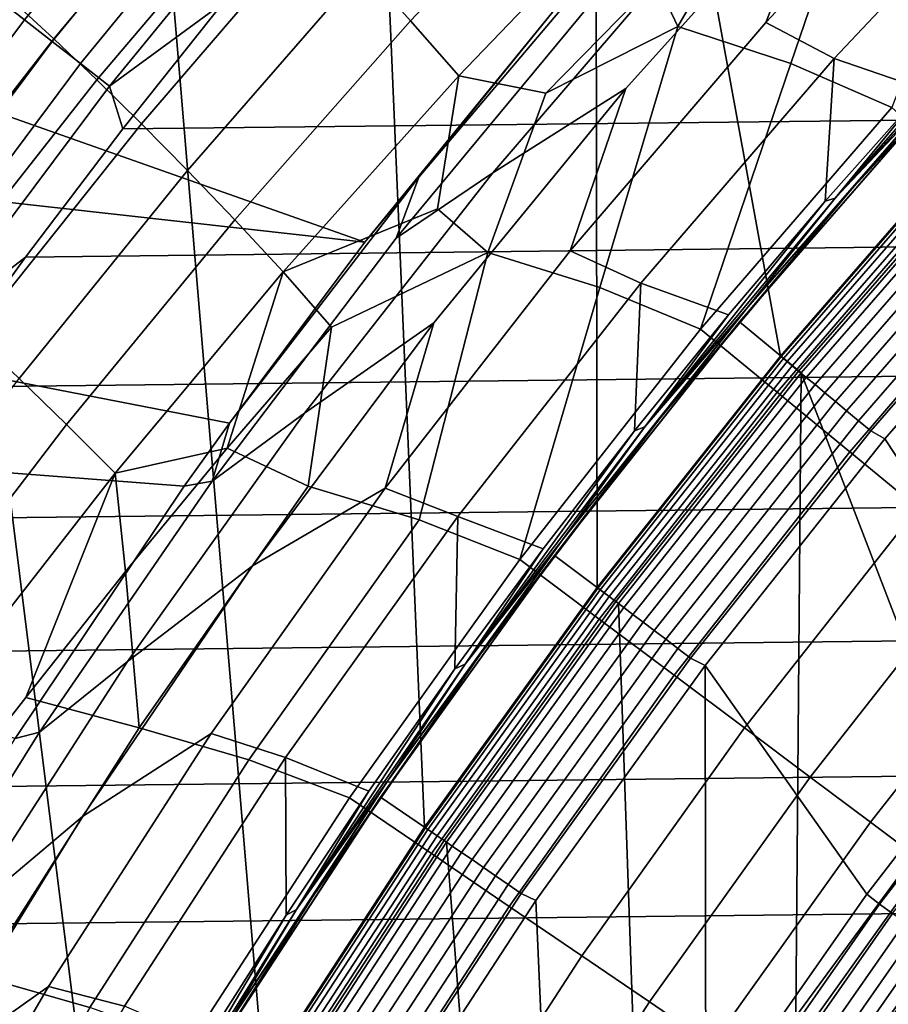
# Model space of a CAD drawing. Header units: metres. Extents: x -109 to 109, y -342 to 66.
# Tile 232 of 512: x -21.32 to -18.06, y 12.9 to 16.6. Entities that reach past the tile are written whole.
import ezdxf

# ---------------------------------------------------------------- set-up
doc = ezdxf.new("R2010")
doc.units = ezdxf.units.M
doc.layers.add('solid_K_24_62_16_000B91', color=7, linetype='CONTINUOUS')

msp = doc.modelspace()

# ---------------------------------------------------------------- linework, layer by layer
at = {"layer": 'solid_K_24_62_16_000B91'}
for points in [[(-16.970552, 16.970573, 31), (-17.365379, 20.787556, 31), (-18.281124, 19.98698, 31), (-17.736244, 16.168659, 31)], [(-17.736244, 16.168659, 31), (-18.281124, 19.98698, 31), (-19.159988, 19.146116, 31), (-18.464031, 15.332304, 31)], [(-19.152418, 14.463225, 31), (-19.159988, 19.146116, 31), (-20.000061, 18.266813, 31), (-19.799986, 13.563207, 31)], [(-19.152418, 14.463225, 31), (-18.464031, 15.332304, 31), (-19.159988, 19.146116, 31)], [(-19.799986, 13.563207, 31), (-20.000061, 18.266813, 31), (-20.799562, 17.350998, 31), (-20.405186, 12.634414, 31)], [(-17.486265, 17.995186, 41.055355), (-17.747444, 17.409214, 39.925716), (-18.519754, 16.58527, 39.925716), (-18.284197, 17.183842, 41.055355)], [(-20.640017, 17.602833, 84.768677), (-21.40132, 16.672562, 84.768677), (-21.301395, 16.594414, 84.824738), (-20.543648, 17.52034, 84.824738)], [(-21.020479, 17.556511, 30.953533), (-21.786806, 16.595984, 30.953533), (-21.707939, 16.535908, 30.979355), (-20.944384, 17.492958, 30.979355)], [(-20.028957, 16.7887, -21.562517), (-19.340315, 17.526476, -21.56996), (-19.165739, 17.317228, -21.788361), (-19.852564, 16.591444, -21.770763)], [(-20.944384, 17.492958, 30.979355), (-21.707939, 16.535908, 30.979355), (-21.627382, 16.474545, 30.994898), (-20.866661, 17.428043, 30.994898)], [(-20.543648, 17.52034, 84.824738), (-21.301395, 16.594414, 84.824738), (-21.197821, 16.513411, 84.868843), (-20.443758, 17.434835, 84.868843)], [(-21.347805, 16.666714, -20.640514), (-20.683382, 17.468618, -20.604233), (-20.52832, 17.315886, -20.861227), (-21.191839, 16.523479, -20.885769)], [(-20.866661, 17.428043, 30.994898), (-21.627382, 16.474545, 30.994898), (-21.556967, 16.400492, 31), (-20.799562, 17.350998, 31)], [(-20.443758, 17.434835, 84.868843), (-21.197821, 16.513411, 84.868843), (-21.09148, 16.430244, 84.900612), (-20.3412, 17.347046, 84.900612)], [(-18.509792, 17.156168, -22.196285), (-18.100445, 17.384413, -22.28595), (-18.424801, 16.431099, -22.569874), (-18.849651, 16.569084, -22.28595)], [(-18.519754, 16.58527, 39.925716), (-17.747444, 17.409214, 39.925716), (-17.49976, 17.258991, 38.807678), (-18.262974, 16.449261, 38.807678)], [(-18.100445, 17.384413, -22.28595), (-17.67087, 17.239334, -22.569874), (-18.046566, 16.266075, -22.877867), (-18.424801, 16.431099, -22.569874)], [(-20.405186, 12.634414, 31), (-20.799562, 17.350998, 31), (-21.556967, 16.400492, 31), (-20.966978, 11.678433, 31)], [(-20.3412, 17.347046, 84.900612), (-21.09148, 16.430244, 84.900612), (-20.983282, 16.345625, 84.919785), (-20.236851, 17.257723, 84.919785)], [(-21.191839, 16.523479, -20.885769), (-20.52832, 17.315886, -20.861227), (-20.367271, 17.151361, -21.107063), (-21.029854, 16.369135, -21.120184)], [(-19.852564, 16.591444, -21.770763), (-19.165739, 17.317228, -21.788361), (-18.986973, 17.097382, -21.992428), (-19.671932, 16.384157, -21.965109)], [(-20.236851, 17.257723, 84.919785), (-20.983282, 16.345625, 84.919785), (-20.55777, 16.65715, 84.926178), (-20.171722, 17.120865, 84.926178)], [(-17.541714, 16.742313, 37.711193), (-17.923845, 16.332561, 37.711193), (-18.262974, 16.449261, 38.807678), (-17.49976, 17.258991, 38.807678)], [(-19.544512, 16.02071, 42.19429), (-18.798275, 16.890116, 42.19429), (-18.284197, 17.183842, 41.055355), (-19.044519, 16.337151, 41.055355)], [(-18.284197, 17.183842, 41.055355), (-18.519754, 16.58527, 39.925716), (-19.253851, 15.727102, 39.925716), (-19.044519, 16.337151, 41.055355)], [(-18.930939, 16.742723, -22.174839), (-18.509792, 17.156168, -22.196285), (-18.849651, 16.569084, -22.28595)], [(-21.029854, 16.369135, -21.120184), (-20.367271, 17.151361, -21.107063), (-20.200672, 16.975487, -21.341055), (-20.862286, 16.204094, -21.343105)], [(20.171715, 17.120872, 84.926178), (-20.55777, 16.65715, 84.926178), (-20.93309, 16.184858, 84.926178), (20.557764, 16.657158, 84.926178)], [(-19.671932, 16.384157, -21.965109), (-18.986973, 17.097382, -21.992428), (-18.930939, 16.742723, -22.174839), (-19.344881, 16.318897, -22.152712)], [(-21.854815, 17.019304, 44.921116), (-19.302923, 16.645323, 44.838203), (-20.023844, 15.760003, 44.641933), (-22.222467, 16.536383, 44.814053)], [(-20.862286, 16.204094, -21.343105), (-20.200672, 16.975487, -21.341055), (-20.028957, 16.7887, -21.562517), (-20.689575, 16.02877, -21.553883)], [(-19.0697, 16.89278, 44.4907), (-19.176918, 16.655001, 43.340183), (-19.907278, 15.774776, 43.340183), (-19.821875, 16.003523, 44.4907)], [(-19.907278, 15.774776, 43.340183), (-19.176918, 16.655001, 43.340183), (-18.798275, 16.890116, 42.19429), (-19.544512, 16.02071, 42.19429)], [(-19.302923, 16.645323, 44.838203), (-19.0697, 16.89278, 44.4907), (-19.821875, 16.003523, 44.4907)], [(-20.689575, 16.02877, -21.553883), (-20.028957, 16.7887, -21.562517), (-19.852564, 16.591444, -21.770763), (-20.512159, 15.843575, -21.751856)], [(-17.504566, 16.750319, 37.635696), (-18.258488, 15.925155, 37.635696), (-17.541714, 16.742313, 37.711193)], [(-17.853899, 16.354702, 37.558521), (-18.258488, 15.925155, 37.635696), (-17.504566, 16.750319, 37.635696)], [(-17.449324, 16.772318, 37.480381), (-17.884043, 16.303406, 37.401829), (-18.202284, 15.952004, 37.480381)], [(-17.449324, 16.772318, 37.480381), (-18.202284, 15.952004, 37.480381), (-17.853899, 16.354702, 37.558521)], [(-19.344881, 16.318897, -22.152712), (-18.930939, 16.742723, -22.174839), (-18.849651, 16.569084, -22.28595)], [(-18.258488, 15.925155, 37.635696), (-17.923845, 16.332561, 37.711193), (-17.541714, 16.742313, 37.711193)], [(-21.40132, 16.672562, 84.768677), (-22.120728, 15.709528, 84.768677), (-22.017445, 15.635877, 84.824738), (-21.301395, 16.594414, 84.824738)], [(-21.980736, 15.843895, -20.676041), (-21.347805, 16.666714, -20.640514), (-21.191839, 16.523479, -20.885769), (-21.824553, 15.710178, -20.909412)], [(20.557764, 16.657158, 84.926178), (-20.93309, 16.184858, 84.926178), (-21.297634, 15.704048, 84.926178), (20.933084, 16.184866, 84.926178)], [(-20.983282, 16.345625, 84.919785), (-20.93309, 16.184858, 84.926178), (-20.55777, 16.65715, 84.926178)], [(-20.023844, 15.760003, 44.641933), (-19.302923, 16.645323, 44.838203), (-19.821875, 16.003523, 44.4907)], [(-21.301395, 16.594414, 84.824738), (-22.017445, 15.635877, 84.824738), (-21.910389, 15.559534, 84.868843), (-21.197821, 16.513411, 84.868843)], [(-20.512159, 15.843575, -21.751856), (-19.852564, 16.591444, -21.770763), (-19.671932, 16.384157, -21.965109), (-20.330481, 15.648923, -21.936377)], [(-19.344881, 16.318897, -22.152712), (-18.849651, 16.569084, -22.28595), (-19.1418, 15.589928, -22.569874), (-19.562166, 15.7215, -22.28595)], [(-19.253851, 15.727102, 39.925716), (-18.519754, 16.58527, 39.925716), (-18.262974, 16.449261, 38.807678), (-18.988754, 15.605818, 38.807678)], [(-18.849651, 16.569084, -22.28595), (-18.424801, 16.431099, -22.569874), (-18.763983, 15.432973, -22.877867), (-19.1418, 15.589928, -22.569874)], [(-22.579592, 16.045303, 44.705185), (-22.222467, 16.536383, 44.814053), (-20.023844, 15.760003, 44.641933)], [(-21.197821, 16.513411, 84.868843), (-21.910389, 15.559534, 84.868843), (-21.800472, 15.481152, 84.900612), (-21.09148, 16.430244, 84.900612)], [(-21.824553, 15.710178, -20.909412), (-21.191839, 16.523479, -20.885769), (-21.029854, 16.369135, -21.120184), (-21.662348, 15.566035, -21.132277)], [(-21.09148, 16.430244, 84.900612), (-21.800472, 15.481152, 84.900612), (-21.688639, 15.401402, 84.919785), (-20.983282, 16.345625, 84.919785)], [(-18.296408, 15.914089, 37.711193), (-18.659203, 15.487122, 37.711193), (-18.988754, 15.605818, 38.807678), (-18.262974, 16.449261, 38.807678)], [(-18.046566, 16.266075, -22.877867), (-18.763983, 15.432973, -22.877867), (-18.424801, 16.431099, -22.569874)], [(-17.923845, 16.332561, 37.711193), (-18.296408, 15.914089, 37.711193), (-18.262974, 16.449261, 38.807678)], [(-21.483873, 10.697811, 31), (-20.966978, 11.678433, 31), (-21.556967, 16.400492, 31)], [(-20.330481, 15.648923, -21.936377), (-19.671932, 16.384157, -21.965109), (-19.75135, 15.88485, -22.129898)], [(-19.671932, 16.384157, -21.965109), (-19.344881, 16.318897, -22.152712), (-19.562166, 15.7215, -22.28595), (-19.75135, 15.88485, -22.129898)], [(-20.983282, 16.345625, 84.919785), (-21.688639, 15.401402, 84.919785), (-21.297634, 15.704048, 84.926178), (-20.93309, 16.184858, 84.926178)], [(-21.662348, 15.566035, -21.132277), (-21.029854, 16.369135, -21.120184), (-20.862286, 16.204094, -21.343105), (-21.494562, 15.411851, -21.344009)], [(-17.853899, 16.354702, 37.558521), (-18.588095, 15.515179, 37.558521), (-18.258488, 15.925155, 37.635696)], [(-18.202284, 15.952004, 37.480381), (-18.588095, 15.515179, 37.558521), (-17.853899, 16.354702, 37.558521)], [(-20.250576, 15.118375, 42.19429), (-19.544512, 16.02071, 42.19429), (-19.044519, 16.337151, 41.055355), (-19.765671, 15.456858, 41.055355)], [(-19.044519, 16.337151, 41.055355), (-19.253851, 15.727102, 39.925716), (-19.948215, 14.836481, 39.925716), (-19.765671, 15.456858, 41.055355)], [(-18.258488, 15.925155, 37.635696), (-18.296408, 15.914089, 37.711193), (-17.923845, 16.332561, 37.711193)], [(-18.617901, 15.460069, 37.401829), (-17.884043, 16.303406, 37.401829), (-17.883921, 16.303537, 34.900002), (-18.617741, 15.460262, 34.900002)], [(-18.202284, 15.952004, 37.480381), (-17.884043, 16.303406, 37.401829), (-18.617901, 15.460069, 37.401829)], [(-18.617741, 15.460262, 34.900002), (-17.883921, 16.303537, 34.900002), (-17.662209, 16.10144, 34.599998), (-18.386925, 15.268626, 34.599998)], [(-17.769798, 16.016623, -23.208817), (-18.476213, 15.196298, -23.208817), (-18.763983, 15.432973, -22.877867), (-18.046566, 16.266075, -22.877867)], [(-21.494562, 15.411851, -21.344009), (-20.862286, 16.204094, -21.343105), (-20.689575, 16.02877, -21.553883), (-21.321634, 15.248011, -21.543993)], [(20.933084, 16.184866, 84.926178), (-21.297634, 15.704048, 84.926178), (-21.651068, 15.215158, 84.926178), (21.297628, 15.704056, 84.926178)], [(-18.464014, 15.332324, 33.5), (-17.736214, 16.168695, 33.5), (-17.736244, 16.168659, 31), (-18.464031, 15.332304, 31)], [(-18.461271, 15.330046, 33.559608), (-17.73358, 16.166292, 33.559608), (-17.736214, 16.168695, 33.5), (-18.464014, 15.332324, 33.5)], [(-17.73358, 16.166292, 33.559608), (-18.461271, 15.330046, 33.559608), (-18.452948, 15.323133, 33.619072), (-17.725584, 16.159004, 33.619072)], [(-17.725584, 16.159004, 33.619072), (-18.452948, 15.323133, 33.619072), (-18.439167, 15.311689, 33.676792), (-17.712345, 16.146936, 33.676792)], [(-17.712345, 16.146936, 33.676792), (-18.439167, 15.311689, 33.676792), (-18.420126, 15.295878, 33.731934), (-17.694056, 16.130262, 33.731934)], [(-17.694056, 16.130262, 33.731934), (-18.420126, 15.295878, 33.731934), (-18.396109, 15.275933, 33.783684), (-17.670982, 16.10923, 33.783684)], [(-17.670982, 16.10923, 33.783684), (-18.396109, 15.275933, 33.783684), (-18.36746, 15.252145, 33.831291), (-17.643465, 16.084145, 33.831291)], [(-17.122087, 14.520212, 34.599998), (-17.784119, 13.701372, 34.599998), (-18.386925, 15.268626, 34.599998), (-17.662209, 16.10144, 34.599998)], [(-17.643465, 16.084145, 33.831291), (-18.36746, 15.252145, 33.831291), (-18.334604, 15.224861, 33.874054), (-17.611904, 16.055372, 33.874054)], [(-22.579592, 16.045303, 44.705185), (-20.023844, 15.760003, 44.641933), (-20.532677, 15.080781, 44.491356), (-22.926155, 15.546105, 44.594513)], [(-17.611904, 16.055372, 33.874054), (-18.334604, 15.224861, 33.874054), (-18.298018, 15.19448, 33.911354), (-17.576759, 16.023333, 33.911354)], [(-21.321634, 15.248011, -21.543993), (-20.689575, 16.02877, -21.553883), (-20.512159, 15.843575, -21.751856), (-21.144007, 15.074902, -21.731602)], [(-20.597269, 14.862561, 43.340183), (-19.907278, 15.774776, 43.340183), (-19.544512, 16.02071, 42.19429), (-20.250576, 15.118375, 42.19429)], [(-17.508286, 15.780917, -23.561533), (-18.204304, 14.972664, -23.561533), (-18.476213, 15.196298, -23.208817), (-17.769798, 16.016623, -23.208817)], [(-17.576759, 16.023333, 33.911354), (-18.298018, 15.19448, 33.911354), (-18.258236, 15.161446, 33.942642), (-17.538546, 15.988497, 33.942642)], [(-19.821875, 16.003523, 44.4907), (-19.907278, 15.774776, 43.340183), (-20.597269, 14.862561, 43.340183), (-20.532677, 15.080781, 44.491356)], [(-20.023844, 15.760003, 44.641933), (-19.821875, 16.003523, 44.4907), (-20.532677, 15.080781, 44.491356)], [(-17.538546, 15.988497, 33.942642), (-18.258236, 15.161446, 33.942642), (-18.215839, 15.126241, 33.967464), (-17.497822, 15.951371, 33.967464)], [(-18.202284, 15.952004, 37.480381), (-18.617901, 15.460069, 37.401829), (-18.916716, 15.097927, 37.480381)], [(-18.202284, 15.952004, 37.480381), (-18.916716, 15.097927, 37.480381), (-18.588095, 15.515179, 37.558521)], [(-17.497822, 15.951371, 33.967464), (-18.215839, 15.126241, 33.967464), (-18.17145, 15.08938, 33.985455), (-17.455181, 15.9125, 33.985455)], [(-18.258488, 15.925155, 37.635696), (-18.973551, 15.066098, 37.635696), (-18.296408, 15.914089, 37.711193)], [(-18.588095, 15.515179, 37.558521), (-18.973551, 15.066098, 37.635696), (-18.258488, 15.925155, 37.635696)], [(-18.973551, 15.066098, 37.635696), (-18.659203, 15.487122, 37.711193), (-18.296408, 15.914089, 37.711193)], [(-17.455181, 15.9125, 33.985455), (-18.17145, 15.08938, 33.985455), (-18.125715, 15.051402, 33.996353), (-17.411249, 15.87245, 33.996353)], [(-20.330481, 15.648923, -21.936377), (-19.75135, 15.88485, -22.129898), (-19.562166, 15.7215, -22.28595), (-20.150038, 15.440816, -22.106396)], [(-18.125715, 15.051402, 33.996353), (-18.072506, 15.021134, 34), (-17.359062, 15.840232, 34), (-17.411249, 15.87245, 33.996353)], [(-21.144007, 15.074902, -21.731602), (-20.512159, 15.843575, -21.751856), (-20.330481, 15.648923, -21.936377), (-20.962116, 14.892906, -21.906216)], [(-16.813545, 14.951744, 34), (-17.359062, 15.840232, 34), (-18.072506, 15.021134, 34), (-17.495945, 14.147151, 34)], [(-17.262966, 15.559808, -23.93474), (-17.949234, 14.76288, -23.93474), (-18.204304, 14.972664, -23.561533), (-17.508286, 15.780917, -23.561533)], [(-20.150038, 15.440816, -22.106396), (-19.562166, 15.7215, -22.28595), (-19.820427, 14.717505, -22.569874), (-20.236601, 14.843312, -22.28595)], [(-19.948215, 14.836481, 39.925716), (-19.253851, 15.727102, 39.925716), (-18.988754, 15.605818, 38.807678), (-19.675619, 14.73039, 38.807678)], [(-19.562166, 15.7215, -22.28595), (-19.1418, 15.589928, -22.569874), (-19.442976, 14.568268, -22.877867), (-19.820427, 14.717505, -22.569874)], [(21.297628, 15.704056, 84.926178), (-21.651068, 15.215158, 84.926178), (-21.993343, 14.718262, 84.926178), (21.651062, 15.215167, 84.926178)], [(-21.688639, 15.401402, 84.919785), (-21.651068, 15.215158, 84.926178), (-21.297634, 15.704048, 84.926178)], [(-20.962116, 14.892906, -21.906216), (-20.330481, 15.648923, -21.936377), (-20.540741, 14.986904, -22.082212)], [(-20.330481, 15.648923, -21.936377), (-20.150038, 15.440816, -22.106396), (-20.540741, 14.986904, -22.082212)], [(-19.012035, 15.051886, 37.711193), (-19.354719, 14.608615, 37.711193), (-19.675619, 14.73039, 38.807678), (-18.988754, 15.605818, 38.807678)], [(-18.659203, 15.487122, 37.711193), (-19.012035, 15.051886, 37.711193), (-18.988754, 15.605818, 38.807678)], [(-18.763983, 15.432973, -22.877867), (-19.442976, 14.568268, -22.877867), (-19.1418, 15.589928, -22.569874)], [(-22.926155, 15.546105, 44.594513), (-20.532677, 15.080781, 44.491356), (-20.7022, 14.843186, 44.438683), (-23.261808, 15.039215, 44.48214)], [(-18.588095, 15.515179, 37.558521), (-19.28285, 14.642735, 37.558521), (-18.973551, 15.066098, 37.635696)], [(-18.916716, 15.097927, 37.480381), (-19.28285, 14.642735, 37.558521), (-18.588095, 15.515179, 37.558521)], [(-20.915016, 14.184964, 42.19429), (-20.250576, 15.118375, 42.19429), (-19.765671, 15.456858, 41.055355), (-20.446169, 14.544773, 41.055355)], [(-20.446169, 14.544773, 41.055355), (-19.765671, 15.456858, 41.055355), (-19.948215, 14.836481, 39.925716)], [(-19.312159, 14.583571, 34.900002), (-18.617741, 15.460262, 34.900002), (-18.386925, 15.268626, 34.599998), (-19.072733, 14.402808, 34.599998)], [(-19.312029, 14.583742, 37.401829), (-18.617901, 15.460069, 37.401829), (-18.617741, 15.460262, 34.900002), (-19.312159, 14.583571, 34.900002)], [(-18.916716, 15.097927, 37.480381), (-18.617901, 15.460069, 37.401829), (-19.312029, 14.583742, 37.401829)], [(-18.973551, 15.066098, 37.635696), (-19.012035, 15.051886, 37.711193), (-18.659203, 15.487122, 37.711193)], [(-20.540741, 14.986904, -22.082212), (-20.150038, 15.440816, -22.106396), (-20.236601, 14.843312, -22.28595)], [(-18.476213, 15.196298, -23.208817), (-19.144794, 14.344852, -23.208817), (-19.442976, 14.568268, -22.877867), (-18.763983, 15.432973, -22.877867)], [(-19.152412, 14.463232, 33.5), (-18.464014, 15.332324, 33.5), (-18.464031, 15.332304, 31), (-19.152418, 14.463225, 31)], [(-19.149569, 14.461082, 33.559608), (-18.461271, 15.330046, 33.559608), (-18.464014, 15.332324, 33.5), (-19.152412, 14.463232, 33.5)], [(-18.461271, 15.330046, 33.559608), (-19.149569, 14.461082, 33.559608), (-19.140934, 14.454562, 33.619072), (-18.452948, 15.323133, 33.619072)], [(-18.452948, 15.323133, 33.619072), (-19.140934, 14.454562, 33.619072), (-19.126638, 14.443767, 33.676792), (-18.439167, 15.311689, 33.676792)], [(-18.439167, 15.311689, 33.676792), (-19.126638, 14.443767, 33.676792), (-19.106888, 14.428852, 33.731934), (-18.420126, 15.295878, 33.731934)], [(-18.420126, 15.295878, 33.731934), (-19.106888, 14.428852, 33.731934), (-19.081974, 14.410038, 33.783684), (-18.396109, 15.275933, 33.783684)], [(-18.396109, 15.275933, 33.783684), (-19.081974, 14.410038, 33.783684), (-19.052259, 14.387598, 33.831291), (-18.36746, 15.252145, 33.831291)], [(-18.406809, 12.852705, 34.599998), (-18.98876, 11.976199, 34.599998), (-19.072733, 14.402808, 34.599998), (-18.386925, 15.268626, 34.599998)], [(-17.784119, 13.701372, 34.599998), (-18.406809, 12.852705, 34.599998), (-18.386925, 15.268626, 34.599998)], [(-21.924601, 14.447751, -21.532787), (-21.321634, 15.248011, -21.543993), (-21.144007, 15.074902, -21.731602), (-21.747581, 14.2867, -21.709961)], [(-18.36746, 15.252145, 33.831291), (-19.052259, 14.387598, 33.831291), (-19.018177, 14.36186, 33.874054), (-18.334604, 15.224861, 33.874054)], [(21.651062, 15.215167, 84.926178), (-21.993343, 14.718262, 84.926178), (-22.324163, 14.213779, 84.926178), (21.993338, 14.71827, 84.926178)], [(-18.204304, 14.972664, -23.561533), (-18.863045, 14.133751, -23.561533), (-19.144794, 14.344852, -23.208817), (-18.476213, 15.196298, -23.208817)], [(-18.334604, 15.224861, 33.874054), (-19.018177, 14.36186, 33.874054), (-18.980227, 14.333201, 33.911354), (-18.298018, 15.19448, 33.911354)], [(-18.298018, 15.19448, 33.911354), (-18.980227, 14.333201, 33.911354), (-18.938961, 14.30204, 33.942642), (-18.258236, 15.161446, 33.942642)], [(-18.258236, 15.161446, 33.942642), (-18.938961, 14.30204, 33.942642), (-18.894985, 14.26883, 33.967464), (-18.215839, 15.126241, 33.967464)], [(-18.215839, 15.126241, 33.967464), (-18.894985, 14.26883, 33.967464), (-18.84894, 14.234059, 33.985455), (-18.17145, 15.08938, 33.985455)], [(-21.245495, 13.920208, 43.340183), (-20.597269, 14.862561, 43.340183), (-20.250576, 15.118375, 42.19429), (-20.915016, 14.184964, 42.19429)], [(-18.916716, 15.097927, 37.480381), (-19.312029, 14.583742, 37.401829), (-19.59111, 14.211894, 37.480381)], [(-18.916716, 15.097927, 37.480381), (-19.59111, 14.211894, 37.480381), (-19.28285, 14.642735, 37.558521)], [(-18.17145, 15.08938, 33.985455), (-18.84894, 14.234059, 33.985455), (-18.8015, 14.198234, 33.996353), (-18.125715, 15.051402, 33.996353)], [(-21.747581, 14.2867, -21.709961), (-21.144007, 15.074902, -21.731602), (-20.962116, 14.892906, -21.906216), (-21.566332, 14.117335, -21.874615)], [(-20.7022, 14.843186, 44.438683), (-20.532677, 15.080781, 44.491356), (-20.597269, 14.862561, 43.340183)], [(-18.973551, 15.066098, 37.635696), (-19.648232, 14.174976, 37.635696), (-19.012035, 15.051886, 37.711193)], [(-19.28285, 14.642735, 37.558521), (-19.648232, 14.174976, 37.635696), (-18.973551, 15.066098, 37.635696)], [(-19.648232, 14.174976, 37.635696), (-19.354719, 14.608615, 37.711193), (-19.012035, 15.051886, 37.711193)], [(-18.8015, 14.198234, 33.996353), (-18.747362, 14.169911, 34), (-18.072506, 15.021134, 34), (-18.125715, 15.051402, 33.996353)], [(-23.261808, 15.039215, 44.48214), (-20.7022, 14.843186, 44.438683), (-21.336548, 13.896822, 44.228878), (-23.586519, 14.524673, 44.368069)], [(-17.495945, 14.147151, 34), (-18.072506, 15.021134, 34), (-18.747362, 14.169911, 34), (-18.139879, 13.311454, 34)], [(-20.962116, 14.892906, -21.906216), (-20.540741, 14.986904, -22.082212), (-20.923189, 14.52333, -22.05735)], [(-20.923189, 14.52333, -22.05735), (-20.540741, 14.986904, -22.082212), (-20.236601, 14.843312, -22.28595), (-20.871641, 13.936231, -22.28595)], [(-17.949234, 14.76288, -23.93474), (-18.598745, 13.935721, -23.93474), (-18.863045, 14.133751, -23.561533), (-18.204304, 14.972664, -23.561533)], [(-21.566332, 14.117335, -21.874615), (-20.962116, 14.892906, -21.906216), (-21.297312, 14.050045, -22.031811), (-21.363146, 13.964627, -22.027185)], [(-21.336548, 13.896822, 44.228878), (-20.7022, 14.843186, 44.438683), (-20.597269, 14.862561, 43.340183), (-21.245495, 13.920208, 43.340183)], [(-20.962116, 14.892906, -21.906216), (-20.923189, 14.52333, -22.05735), (-21.297312, 14.050045, -22.031811)], [(-21.08461, 13.602772, 41.055355), (-20.446169, 14.544773, 41.055355), (-19.948215, 14.836481, 39.925716), (-20.601419, 13.915245, 39.925716)], [(-20.871641, 13.936231, -22.28595), (-20.236601, 14.843312, -22.28595), (-19.820427, 14.717505, -22.569874), (-20.459326, 13.815582, -22.569874)], [(-20.601419, 13.915245, 39.925716), (-19.948215, 14.836481, 39.925716), (-19.675619, 14.73039, 38.807678), (-20.322157, 13.824771, 38.807678)], [(-17.711924, 14.567702, -24.327097), (-18.352846, 13.751479, -24.327097), (-18.598745, 13.935721, -23.93474), (-17.949234, 14.76288, -23.93474)], [(21.993338, 14.71827, 84.926178), (-22.324163, 14.213779, 84.926178), (-22.643452, 13.701841, 84.926178), (22.32416, 14.213788, 84.926178)], [(-19.442976, 14.568268, -22.877867), (-20.082153, 13.673729, -22.877867), (-20.459326, 13.815582, -22.569874), (-19.820427, 14.717505, -22.569874)], [(-19.687069, 14.157544, 37.711193), (-20.008909, 13.698915, 37.711193), (-20.322157, 13.824771, 38.807678), (-19.675619, 14.73039, 38.807678)], [(-19.354719, 14.608615, 37.711193), (-19.687069, 14.157544, 37.711193), (-19.675619, 14.73039, 38.807678)], [(-19.28285, 14.642735, 37.558521), (-19.936693, 13.739223, 37.558521), (-19.648232, 14.174976, 37.635696)], [(-19.59111, 14.211894, 37.480381), (-19.936693, 13.739223, 37.558521), (-19.28285, 14.642735, 37.558521)], [(-19.648232, 14.174976, 37.635696), (-19.687069, 14.157544, 37.711193), (-19.354719, 14.608615, 37.711193)], [(-19.144794, 14.344852, -23.208817), (-19.77417, 13.464033, -23.208817), (-20.082153, 13.673729, -22.877867), (-19.442976, 14.568268, -22.877867)], [(-19.312029, 14.583742, 37.401829), (-19.312159, 14.583571, 34.900002), (-19.965, 13.676212, 34.900002), (-19.964949, 13.676289, 37.401829)], [(-19.965, 13.676212, 34.900002), (-19.312159, 14.583571, 34.900002), (-19.072733, 14.402808, 34.599998), (-19.717484, 13.5067, 34.599998)], [(-19.59111, 14.211894, 37.480381), (-19.312029, 14.583742, 37.401829), (-19.964949, 13.676289, 37.401829)], [(-17.493227, 14.387833, -24.737186), (-18.126236, 13.581688, -24.737186), (-18.352846, 13.751479, -24.327097), (-17.711924, 14.567702, -24.327097)], [(-21.536467, 13.222396, 42.19429), (-20.915016, 14.184964, 42.19429), (-20.446169, 14.544773, 41.055355), (-21.08461, 13.602772, 41.055355)], [(-20.923189, 14.52333, -22.05735), (-20.871641, 13.936231, -22.28595), (-21.297312, 14.050045, -22.031811)], [(-19.799938, 13.563275, 33.5), (-19.152412, 14.463232, 33.5), (-19.152418, 14.463225, 31), (-19.799986, 13.563207, 31)], [(-19.796997, 13.561258, 33.559608), (-19.149569, 14.461082, 33.559608), (-19.152412, 14.463232, 33.5), (-19.799938, 13.563275, 33.5)], [(-19.149569, 14.461082, 33.559608), (-19.796997, 13.561258, 33.559608), (-19.788073, 13.555144, 33.619072), (-19.140934, 14.454562, 33.619072)], [(-19.140934, 14.454562, 33.619072), (-19.788073, 13.555144, 33.619072), (-19.773293, 13.54502, 33.676792), (-19.126638, 14.443767, 33.676792)], [(-19.126638, 14.443767, 33.676792), (-19.773293, 13.54502, 33.676792), (-19.752874, 13.531034, 33.731934), (-19.106888, 14.428852, 33.731934)], [(-19.106888, 14.428852, 33.731934), (-19.752874, 13.531034, 33.731934), (-19.727119, 13.513391, 33.783684), (-19.081974, 14.410038, 33.783684)], [(-19.081974, 14.410038, 33.783684), (-19.727119, 13.513391, 33.783684), (-19.696398, 13.492347, 33.831291), (-19.052259, 14.387598, 33.831291)], [(-18.98876, 11.976199, 34.599998), (-19.529417, 11.072678, 34.599998), (-19.717484, 13.5067, 34.599998), (-19.072733, 14.402808, 34.599998)], [(-19.052259, 14.387598, 33.831291), (-19.696398, 13.492347, 33.831291), (-19.661165, 13.468211, 33.874054), (-19.018177, 14.36186, 33.874054)], [(-18.126236, 13.581688, -24.737186), (-17.493227, 14.387833, -24.737186), (-17.293934, 14.223921, -25.16353), (-17.919731, 13.426961, -25.16353)], [(-18.863045, 14.133751, -23.561533), (-19.483158, 13.265894, -23.561533), (-19.77417, 13.464033, -23.208817), (-19.144794, 14.344852, -23.208817)], [(-19.018177, 14.36186, 33.874054), (-19.661165, 13.468211, 33.874054), (-19.621931, 13.441335, 33.911354), (-18.980227, 14.333201, 33.911354)], [(-18.980227, 14.333201, 33.911354), (-19.621931, 13.441335, 33.911354), (-19.579271, 13.412112, 33.942642), (-18.938961, 14.30204, 33.942642)], [(-18.938961, 14.30204, 33.942642), (-19.579271, 13.412112, 33.942642), (-19.533808, 13.38097, 33.967464), (-18.894985, 14.26883, 33.967464)], [(-18.894985, 14.26883, 33.967464), (-19.533808, 13.38097, 33.967464), (-19.486206, 13.348362, 33.985455), (-18.84894, 14.234059, 33.985455)], [(-18.84894, 14.234059, 33.985455), (-19.486206, 13.348362, 33.985455), (-19.437162, 13.314766, 33.996353), (-18.8015, 14.198234, 33.996353)], [(22.32416, 14.213788, 84.926178), (-22.643452, 13.701841, 84.926178), (-22.950981, 13.182799, 84.926178), (22.643448, 13.701851, 84.926178)], [(-19.59111, 14.211894, 37.480381), (-19.964949, 13.676289, 37.401829), (-20.224039, 13.295781, 37.480381)], [(-19.59111, 14.211894, 37.480381), (-20.224039, 13.295781, 37.480381), (-19.936693, 13.739223, 37.558521)], [(-19.437162, 13.314766, 33.996353), (-19.382179, 13.288383, 34), (-18.747362, 14.169911, 34), (-18.8015, 14.198234, 33.996353)], [(-21.850637, 12.949628, 43.340183), (-21.245495, 13.920208, 43.340183), (-20.915016, 14.184964, 42.19429), (-21.536467, 13.222396, 42.19429)], [(-19.648232, 14.174976, 37.635696), (-20.281094, 13.253686, 37.635696), (-19.687069, 14.157544, 37.711193)], [(-19.936693, 13.739223, 37.558521), (-20.281094, 13.253686, 37.635696), (-19.648232, 14.174976, 37.635696)], [(-18.743933, 12.446485, 34), (-18.747362, 14.169911, 34), (-19.382179, 13.288383, 34), (-19.306772, 11.554156, 34)], [(-18.743933, 12.446485, 34), (-18.139879, 13.311454, 34), (-18.747362, 14.169911, 34)], [(-20.281094, 13.253686, 37.635696), (-20.008909, 13.698915, 37.711193), (-19.687069, 14.157544, 37.711193)], [(-18.598745, 13.935721, -23.93474), (-19.210169, 13.080025, -23.93474), (-19.483158, 13.265894, -23.561533), (-18.863045, 14.133751, -23.561533)], [(-18.092079, 13.274722, 34.003647), (-17.449978, 14.108148, 34.003647), (-17.495945, 14.147151, 34), (-18.139879, 13.311454, 34)], [(-17.449978, 14.108148, 34.003647), (-18.092079, 13.274722, 34.003647), (-18.044149, 13.239553, 34.014545), (-17.403748, 14.070772, 34.014545)], [(-20.871641, 13.936231, -22.28595), (-21.466053, 13.002019, -22.28595), (-21.363146, 13.964627, -22.027185), (-21.297312, 14.050045, -22.031811)], [(-21.925541, 12.922923, 44.01297), (-21.336548, 13.896822, 44.228878), (-21.245495, 13.920208, 43.340183), (-21.850637, 12.949628, 43.340183)], [(-21.679686, 12.632792, 41.055355), (-21.08461, 13.602772, 41.055355), (-20.601419, 13.915245, 39.925716), (-21.212111, 12.965296, 39.925716)], [(-21.466053, 13.002019, -22.28595), (-20.871641, 13.936231, -22.28595), (-20.459326, 13.815582, -22.569874), (-21.057213, 12.885965, -22.569874)], [(-21.212111, 12.965296, 39.925716), (-20.601419, 13.915245, 39.925716), (-20.322157, 13.824771, 38.807678), (-20.927044, 12.890818, 38.807678)], [(-18.352846, 13.751479, -24.327097), (-18.956188, 12.907096, -24.327097), (-19.210169, 13.080025, -23.93474), (-18.598745, 13.935721, -23.93474)], [(-20.082153, 13.673729, -22.877867), (-20.680206, 12.751188, -22.877867), (-21.057213, 12.885965, -22.569874), (-20.459326, 13.815582, -22.569874)], [(-20.320068, 13.232974, 37.711193), (-20.620378, 12.759967, 37.711193), (-20.927044, 12.890818, 38.807678), (-20.322157, 13.824771, 38.807678)], [(-20.008909, 13.698915, 37.711193), (-20.320068, 13.232974, 37.711193), (-20.322157, 13.824771, 38.807678)], [(-19.936693, 13.739223, 37.558521), (-20.548237, 12.806561, 37.558521), (-20.281094, 13.253686, 37.635696)], [(-20.224039, 13.295781, 37.480381), (-20.548237, 12.806561, 37.558521), (-19.936693, 13.739223, 37.558521)], [(-18.126236, 13.581688, -24.737186), (-18.722128, 12.747731, -24.737186), (-18.956188, 12.907096, -24.327097), (-18.352846, 13.751479, -24.327097)], [(22.643448, 13.701851, 84.926178), (-22.950981, 13.182799, 84.926178), (-23.246618, 12.656891, 84.926178), (22.950975, 13.182808, 84.926178)], [(-20.281094, 13.253686, 37.635696), (-20.320068, 13.232974, 37.711193), (-20.008909, 13.698915, 37.711193)], [(-17.732145, 13.27379, 34.900002), (-18.04299, 12.848073, 34.900002), (-18.406809, 12.852705, 34.599998), (-17.784119, 13.701372, 34.599998)], [(-19.77417, 13.464033, -23.208817), (-20.36305, 12.555641, -23.208817), (-20.680206, 12.751188, -22.877867), (-20.082153, 13.673729, -22.877867)], [(-20.575264, 12.739643, 37.401829), (-19.964949, 13.676289, 37.401829), (-19.965, 13.676212, 34.900002), (-20.5751, 12.739907, 34.900002)], [(-20.224039, 13.295781, 37.480381), (-19.964949, 13.676289, 37.401829), (-20.575264, 12.739643, 37.401829)], [(-20.5751, 12.739907, 34.900002), (-19.965, 13.676212, 34.900002), (-19.717484, 13.5067, 34.599998), (-20.320019, 12.581996, 34.599998)], [(-22.113647, 12.23265, 42.19429), (-21.536467, 13.222396, 42.19429), (-21.08461, 13.602772, 41.055355), (-21.679686, 12.632792, 41.055355)], [(-18.722128, 12.747731, -24.737186), (-18.126236, 13.581688, -24.737186), (-17.919731, 13.426961, -25.16353), (-18.508833, 12.602505, -25.16353)], [(-20.40521, 12.634374, 33.5), (-19.799938, 13.563275, 33.5), (-19.799986, 13.563207, 31), (-20.405186, 12.634414, 31)], [(-20.40218, 12.632495, 33.559608), (-19.796997, 13.561258, 33.559608), (-19.799938, 13.563275, 33.5), (-20.40521, 12.634374, 33.5)], [(-19.796997, 13.561258, 33.559608), (-20.40218, 12.632495, 33.559608), (-20.392981, 12.6268, 33.619072), (-19.788073, 13.555144, 33.619072)], [(-19.788073, 13.555144, 33.619072), (-20.392981, 12.6268, 33.619072), (-20.37775, 12.617369, 33.676792), (-19.773293, 13.54502, 33.676792)], [(-19.773293, 13.54502, 33.676792), (-20.37775, 12.617369, 33.676792), (-20.356709, 12.604341, 33.731934), (-19.752874, 13.531034, 33.731934)], [(-19.752874, 13.531034, 33.731934), (-20.356709, 12.604341, 33.731934), (-20.330164, 12.587905, 33.783684), (-19.727119, 13.513391, 33.783684)], [(-19.727119, 13.513391, 33.783684), (-20.330164, 12.587905, 33.783684), (-20.298506, 12.568302, 33.831291), (-19.696398, 13.492347, 33.831291)], [(-19.529417, 11.072678, 34.599998), (-20.027008, 10.145025, 34.599998), (-20.320019, 12.581996, 34.599998), (-19.717484, 13.5067, 34.599998)], [(-19.483158, 13.265894, -23.561533), (-20.063374, 12.370871, -23.561533), (-20.36305, 12.555641, -23.208817), (-19.77417, 13.464033, -23.208817)], [(-19.696398, 13.492347, 33.831291), (-20.298506, 12.568302, 33.831291), (-20.262194, 12.545819, 33.874054), (-19.661165, 13.468211, 33.874054)], [(-19.661165, 13.468211, 33.874054), (-20.262194, 12.545819, 33.874054), (-20.221762, 12.520784, 33.911354), (-19.621931, 13.441335, 33.911354)], [(-19.621931, 13.441335, 33.911354), (-20.221762, 12.520784, 33.911354), (-20.177797, 12.493563, 33.942642), (-19.579271, 13.412112, 33.942642)], [(-18.32201, 12.464689, -25.604593), (-18.508833, 12.602505, -25.16353), (-17.919731, 13.426961, -25.16353), (-17.73999, 13.279956, -25.604593)], [(-19.579271, 13.412112, 33.942642), (-20.177797, 12.493563, 33.942642), (-20.130945, 12.464553, 33.967464), (-19.533808, 13.38097, 33.967464)], [(-19.533808, 13.38097, 33.967464), (-20.130945, 12.464553, 33.967464), (-20.081888, 12.434178, 33.985455), (-19.486206, 13.348362, 33.985455)], [(-19.486206, 13.348362, 33.985455), (-20.081888, 12.434178, 33.985455), (-20.031343, 12.402883, 33.996353), (-19.437162, 13.314766, 33.996353)], [(-20.031343, 12.402883, 33.996353), (-19.975586, 12.378448, 34), (-19.382179, 13.288383, 34), (-19.437162, 13.314766, 33.996353)], [(-18.69441, 12.412115, 34.003647), (-18.092079, 13.274722, 34.003647), (-18.139879, 13.311454, 34), (-18.743933, 12.446485, 34)], [(-20.224039, 13.295781, 37.480381), (-20.575264, 12.739643, 37.401829), (-20.814163, 12.351526, 37.480381)], [(-20.224039, 13.295781, 37.480381), (-20.814163, 12.351526, 37.480381), (-20.548237, 12.806561, 37.558521)], [(-19.306772, 11.554156, 34), (-19.382179, 13.288383, 34), (-19.975586, 12.378448, 34), (-19.827162, 10.636432, 34)], [(-18.092079, 13.274722, 34.003647), (-18.69441, 12.412115, 34.003647), (-18.644884, 12.379232, 34.014545), (-18.044149, 13.239553, 34.014545)], [(-18.264633, 12.182765, -26.058783), (-18.32201, 12.464689, -25.604593), (-17.73999, 13.279956, -25.604593), (-17.71026, 12.975485, -26.058783)], [(-20.281094, 13.253686, 37.635696), (-20.870792, 12.304186, 37.635696), (-20.320068, 13.232974, 37.711193)], [(-20.548237, 12.806561, 37.558521), (-20.870792, 12.304186, 37.635696), (-20.281094, 13.253686, 37.635696)], [(-19.210169, 13.080025, -23.93474), (-19.782255, 12.197542, -23.93474), (-20.063374, 12.370871, -23.561533), (-19.483158, 13.265894, -23.561533)], [(-18.044149, 13.239553, 34.014545), (-18.644884, 12.379232, 34.014545), (-18.596815, 12.347317, 34.032536), (-17.997629, 13.20542, 34.032536)], [(-20.870792, 12.304186, 37.635696), (-20.620378, 12.759967, 37.711193), (-20.320068, 13.232974, 37.711193)], [(-17.997629, 13.20542, 34.032536), (-18.596815, 12.347317, 34.032536), (-18.550907, 12.316835, 34.057358), (-17.953199, 13.172821, 34.057358)], [(22.950975, 13.182808, 84.926178), (-23.246618, 12.656891, 84.926178), (-23.530222, 12.124351, 84.926178), (23.246613, 12.6569, 84.926178)], [(-17.953199, 13.172821, 34.057358), (-18.550907, 12.316835, 34.057358), (-18.507828, 12.288234, 34.088646), (-17.911509, 13.142232, 34.088646)], [(-17.911509, 13.142232, 34.088646), (-18.507828, 12.288234, 34.088646), (-18.468208, 12.261929, 34.125946), (-17.873167, 13.114099, 34.125946)], [(-17.873167, 13.114099, 34.125946), (-18.468208, 12.261929, 34.125946), (-18.432629, 12.238306, 34.168709), (-17.838732, 13.088834, 34.168709)], [(-17.838732, 13.088834, 34.168709), (-18.432629, 12.238306, 34.168709), (-18.401608, 12.21771, 34.216316), (-17.80871, 13.066806, 34.216316)], [(-18.956188, 12.907096, -24.327097), (-19.52071, 12.036282, -24.327097), (-19.782255, 12.197542, -23.93474), (-19.210169, 13.080025, -23.93474)], [(-17.80871, 13.066806, 34.216316), (-18.401608, 12.21771, 34.216316), (-18.375599, 12.20044, 34.268066), (-17.783539, 13.048336, 34.268066)], [(-17.783539, 13.048336, 34.268066), (-18.375599, 12.20044, 34.268066), (-18.35498, 12.186751, 34.323208), (-17.763586, 13.033696, 34.323208)], [(-17.763586, 13.033696, 34.323208), (-18.35498, 12.186751, 34.323208), (-18.340055, 12.176842, 34.380928), (-17.749142, 13.023098, 34.380928)], [(-17.749142, 13.023098, 34.380928), (-18.340055, 12.176842, 34.380928), (-18.331043, 12.170857, 34.440392), (-17.740419, 13.016698, 34.440392)], [(-17.740419, 13.016698, 34.440392), (-18.331043, 12.170857, 34.440392), (-17.920671, 12.761251, 34.5)], [(-18.31336, 12.191013, 37.75), (-17.722563, 13.034983, 37.75), (-17.920671, 12.761251, 34.5), (-18.219284, 12.331167, 34.5)], [(-18.042839, 12.848287, 37.599998), (-17.722563, 13.034983, 37.75), (-18.31336, 12.191013, 37.75)], [(-17.44388, 13.037115, -26.524464), (-18.014168, 12.237038, -26.524464), (-18.264633, 12.182765, -26.058783), (-17.71026, 12.975485, -26.058783)], [(-22.018677, 12.042499, -22.28595), (-21.466053, 13.002019, -22.28595), (-21.057213, 12.885965, -22.569874), (-21.61289, 11.930519, -22.569874)], [(-22.230169, 11.636828, 41.055355), (-21.679686, 12.632792, 41.055355), (-21.212111, 12.965296, 39.925716), (-21.77903, 11.988592, 39.925716)], [(-21.77903, 11.988592, 39.925716), (-21.212111, 12.965296, 39.925716), (-20.927044, 12.890818, 38.807678), (-21.48904, 11.930445, 38.807678)], [(-18.722128, 12.747731, -24.737186), (-19.279678, 11.88767, -24.737186), (-19.52071, 12.036282, -24.327097), (-18.956188, 12.907096, -24.327097)]]:
    msp.add_3dface(points, dxfattribs=at)

doc.saveas('drawing.dxf')
